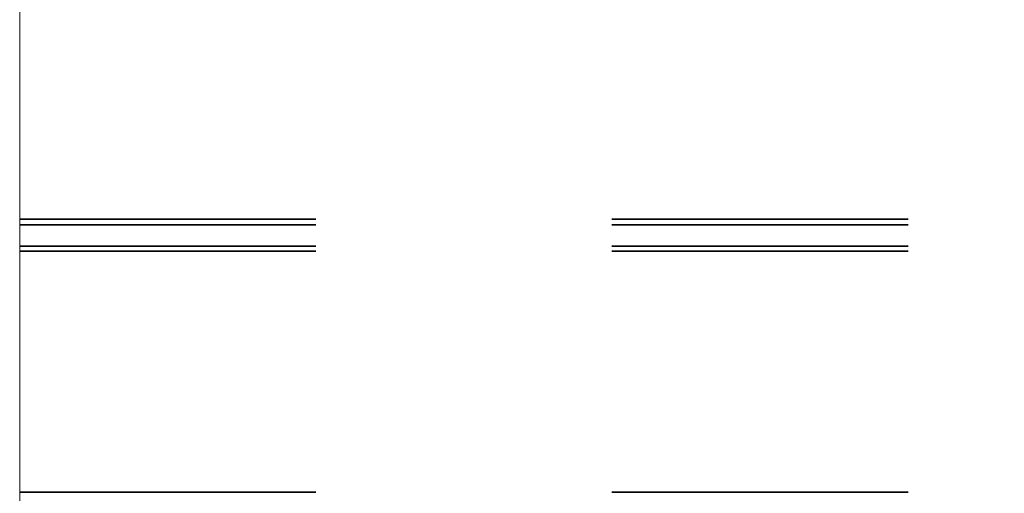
# Model space of a CAD drawing. Header units: metres. Extents: x -16.9 to 14.1, y -10.1 to 10.9.
# Tile 568 of 656: x -6.723 to -6.39, y 5.979 to 6.139. Entities that reach past the tile are written whole.
import ezdxf

# ---------------------------------------------------------------- set-up
doc = ezdxf.new("R2010")
doc.units = ezdxf.units.M
doc.linetypes.add('Tiret', pattern=[0.00635, 0.003175, -0.003175])
doc.layers.add('S-BEAM', color=12, linetype='Continuous', lineweight=18)

msp = doc.modelspace()

# ---------------------------------------------------------------- linework, layer by layer
at = {"layer": 'S-BEAM'}
msp.add_line((-6.72282, 7.10525), (-6.72282, 5.76224), dxfattribs=at)
at = {"layer": 'S-BEAM', "color": 1, "linetype": 'Tiret', "lineweight": 35}
for p, q in [((-6.72282, 6.07188), (-6.17282, 6.07188)), ((-6.72282, 6.07001), (-6.17282, 6.07001)), ((-6.72282, 6.06284), (-6.17282, 6.06284)), ((-6.72282, 6.06117), (-6.17282, 6.06117)), ((-6.72282, 5.97962), (-6.17282, 5.97962))]:
    msp.add_line(p, q, dxfattribs=at)

doc.saveas('drawing.dxf')
